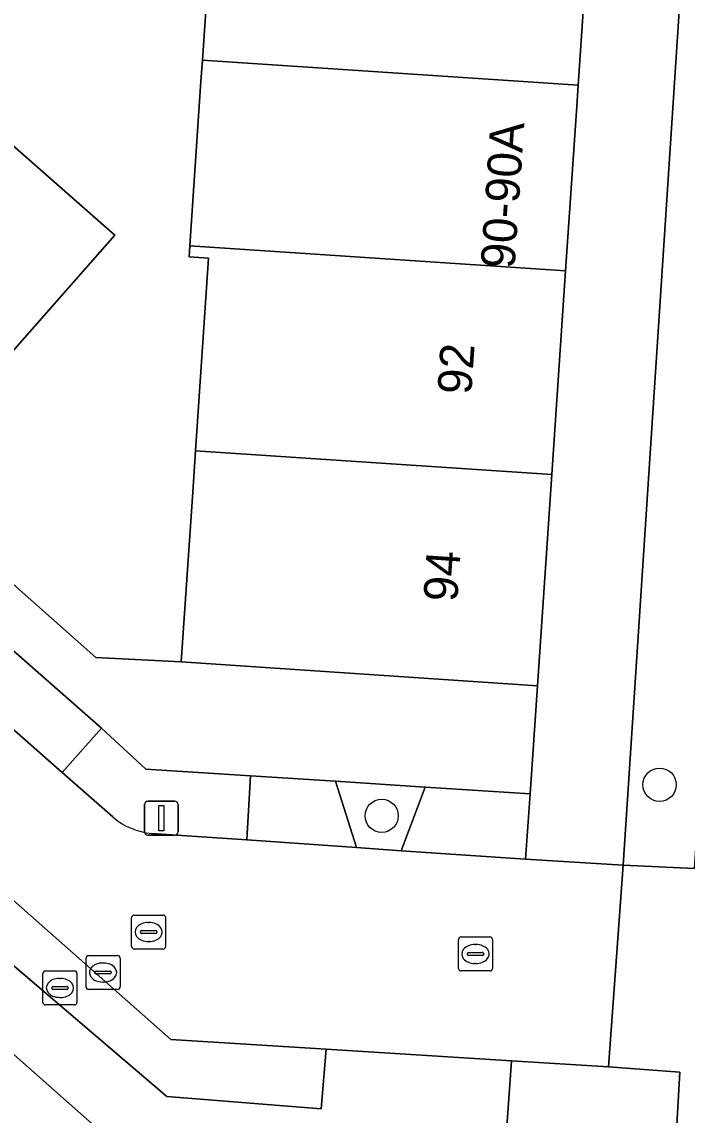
# Model space of a CAD drawing. Extents: x 159960 to 160866, y 382700 to 383354.
# Drawn here: x 160549.74 to 160569.3, y 382799.84 to 382832 of the extents above; entities that cross this region are included whole.
import ezdxf

# ---------------------------------------------------------------- set-up
doc = ezdxf.new("R2010")
doc.units = 0
for name, color, linetype in [('IMGEO_Boom', 7, 'Continuous'), ('IMGEO_Erf', 7, 'Continuous'), ('IMGEO_Groenvoorziening', 7, 'Continuous'), ('IMGEO_Kolk', 7, 'Continuous'), ('IMGEO_Lichtmast', 7, 'Continuous'), ('IMGEO_Muur', 7, 'Continuous'), ('IMGEO_Pand', 7, 'Continuous'), ('IMGEO_Pand_nummerreeks', 7, 'Continuous'), ('IMGEO_Parkeervlak_open', 7, 'Continuous'), ('IMGEO_Rijbaan_lokaal_open', 7, 'Continuous'), ('IMGEO_Rioolput', 7, 'Continuous'), ('IMGEO_Voetpad_open', 7, 'Continuous')]:
    doc.layers.add(name, color=color, linetype=linetype)

msp = doc.modelspace()

# ---------------------------------------------------------------- linework, layer by layer
at = {"layer": 'IMGEO_Boom'}
for centre in [(160568.491, 382809.557), (160560.318, 382808.642)]:
    msp.add_circle(centre, 0.489, dxfattribs=at)
at = {"layer": 'IMGEO_Erf'}
msp.add_lwpolyline([(160543.366, 382833.768), (160546.598, 382830.922), (160545.289, 382829.397), (160543.428, 382827.229), (160540.224, 382823.593), (160540.944, 382822.985), (160547.336, 382830.242), (160552.467, 382825.723), (160546.075, 382818.466), (160551.911, 382813.301), (160554.424, 382813.172), (160554.762, 382818.161), (160554.844, 382819.377), (160555.228, 382825.052), (160554.655, 382825.09), (160554.677, 382825.41), (160555.004, 382830.255), (160555.046, 382830.875), (160555.388, 382835.941)], dxfattribs=at)
at = {"layer": 'IMGEO_Groenvoorziening'}
for points in [[(160570.659, 382824.011), (160571.442, 382835.631), (160569.29, 382835.763), (160567.417, 382807.195), (160569.522, 382807.09), (160569.842, 382812.07), (160569.94, 382813.095)], [(160556.459, 382809.819), (160553.384, 382810.018), (160552.075, 382811.222), (160550.918, 382809.919), (160552.409, 382808.608)], [(160553.563, 382808.125), (160556.351, 382807.931), (160556.459, 382809.819)]]:
    msp.add_lwpolyline(points, dxfattribs=at)
for points in [[(160558.963, 382809.658), (160556.459, 382809.819), (160556.351, 382807.931), (160559.577, 382807.707)], [(160561.601, 382809.487), (160558.963, 382809.658), (160559.577, 382807.707), (160560.895, 382807.616)], [(160564.683, 382809.288), (160561.601, 382809.487), (160560.895, 382807.616), (160564.552, 382807.362)]]:
    msp.add_lwpolyline(points, close=True, dxfattribs=at)
msp.add_arc((160553.729, 382810.142), 2.024, 229.2873, 265.2898, dxfattribs=at)
at = {"layer": 'IMGEO_Kolk'}
for p, q in [((160553.039, 382805.722), (160553.891, 382805.722)), ((160552.964, 382804.796), (160552.964, 382805.648)), ((160553.452, 382805.502), (160553.477, 382805.502)), ((160553.965, 382805.648), (160553.965, 382804.796)), ((160553.223, 382805.216), (160553.223, 382805.228)), ((160553.661, 382805.179), (160553.263, 382805.179)), ((160553.266, 382805.265), (160553.664, 382805.265)), ((160553.707, 382805.228), (160553.707, 382805.216)), ((160553.475, 382804.942), (160553.45, 382804.942)), ((160562.576, 382804.151), (160562.576, 382805.003)), ((160562.651, 382805.077), (160563.503, 382805.077)), ((160563.064, 382804.857), (160563.089, 382804.857)), ((160563.577, 382805.003), (160563.577, 382804.151)), ((160553.891, 382804.722), (160553.039, 382804.722)), ((160562.835, 382804.571), (160562.835, 382804.583)), ((160563.273, 382804.534), (160562.875, 382804.534)), ((160562.878, 382804.62), (160563.276, 382804.62)), ((160563.319, 382804.583), (160563.319, 382804.571)), ((160563.087, 382804.297), (160563.062, 382804.297)), ((160563.503, 382804.077), (160562.651, 382804.077))]:
    msp.add_line(p, q, dxfattribs=at)
for points in [[(160553.039, 382805.722), (160553.891, 382805.722)], [(160552.964, 382804.796), (160552.964, 382805.648)], [(160553.965, 382805.648), (160553.965, 382804.796)], [(160562.576, 382804.151), (160562.576, 382805.003)], [(160562.651, 382805.077), (160563.503, 382805.077)], [(160563.577, 382805.003), (160563.577, 382804.151)], [(160553.891, 382804.722), (160553.039, 382804.722)], [(160563.503, 382804.077), (160562.651, 382804.077)]]:
    msp.add_lwpolyline(points, dxfattribs=at)
for centre, radius, start, end in [((160553.041, 382805.646), 0.0765, 91.552, 178.448), ((160553.041, 382805.646), 0.0765, 91.552, 178.448), ((160553.889, 382805.646), 0.0765, 1.552, 88.448), ((160553.889, 382805.646), 0.0765, 1.552, 88.448), ((160553.263, 382805.225), 0.0403, 85.8775, 175.7526), ((160553.26, 382805.215), 0.0366, 178.938, 274.7102), ((160553.664, 382805.222), 0.043, 264.8664, 352.4533), ((160553.668, 382805.227), 0.0386, 1.7309, 96.639), ((160553.041, 382804.798), 0.0765, 181.552, 268.448), ((160553.041, 382804.798), 0.0765, 181.552, 268.448), ((160553.889, 382804.798), 0.0765, 271.552, 358.448), ((160553.889, 382804.798), 0.0765, 271.552, 358.448), ((160562.653, 382805.001), 0.0765, 91.552, 178.448), ((160562.653, 382805.001), 0.0765, 91.552, 178.448), ((160563.501, 382805.001), 0.0765, 1.552, 88.448), ((160563.501, 382805.001), 0.0765, 1.552, 88.448), ((160562.875, 382804.58), 0.0403, 85.8775, 175.7526), ((160562.872, 382804.57), 0.0366, 178.938, 274.7102), ((160563.276, 382804.577), 0.043, 264.8664, 352.4533), ((160563.28, 382804.582), 0.0386, 1.7309, 96.639), ((160562.653, 382804.153), 0.0765, 181.552, 268.448), ((160562.653, 382804.153), 0.0765, 181.552, 268.448), ((160563.501, 382804.153), 0.0765, 271.552, 358.448), ((160563.501, 382804.153), 0.0765, 271.552, 358.448)]:
    msp.add_arc(centre, radius, start, end, dxfattribs=at)
for centre, major_axis, ratio, start_param, end_param in [((160553.451, 382805.222), (-0.387, 0.002), 0.722429, 4.712389, 7.853982), ((160553.476, 382805.222), (-0.39, 0.002), 0.717154, 1.570796, 4.712389), ((160563.063, 382804.577), (-0.387, 0.002), 0.722429, 4.712389, 7.853982), ((160563.088, 382804.577), (-0.39, 0.002), 0.717154, 1.570796, 4.712389)]:
    msp.add_ellipse(centre, major_axis=major_axis, ratio=ratio, start_param=start_param, end_param=end_param, dxfattribs=at)
at = {"layer": 'IMGEO_Lichtmast'}
for p, q in [((160553.34, 382808.174), (160553.34, 382808.974)), ((160553.34, 382808.974), (160553.34, 382808.174)), ((160553.44, 382809.074), (160554.23, 382809.074)), ((160554.23, 382809.074), (160553.44, 382809.074)), ((160554.33, 382808.974), (160554.33, 382808.174)), ((160554.33, 382808.174), (160554.33, 382808.974)), ((160554.23, 382808.074), (160553.44, 382808.074)), ((160553.44, 382808.074), (160554.23, 382808.074))]:
    msp.add_line(p, q, dxfattribs=at)
msp.add_lwpolyline([(160553.76, 382808.949), (160553.91, 382808.949), (160553.91, 382808.199), (160553.76, 382808.199), (160553.76, 382808.949)], dxfattribs=at)
for centre, start, end in [((160553.44, 382808.974), 90, 180), ((160553.44, 382808.974), 90, 180), ((160554.23, 382808.974), 0, 90), ((160554.23, 382808.974), 360, 90), ((160553.44, 382808.174), 180, 270), ((160553.44, 382808.174), 180, 270), ((160554.23, 382808.174), 270, 0), ((160554.23, 382808.174), 270, 0)]:
    msp.add_arc(centre, 0.1, start, end, dxfattribs=at)
at = {"layer": 'IMGEO_Muur'}
msp.add_lwpolyline([(160546.075, 382818.466), (160551.911, 382813.301), (160554.424, 382813.172)], dxfattribs=at)
at = {"layer": 'IMGEO_Pand'}
for points in [[(160555.415, 382836.339), (160555.388, 382835.941), (160555.046, 382830.875), (160566.095, 382830.14), (160566.437, 382835.206), (160566.464, 382835.605)], [(160566.053, 382829.52), (160566.095, 382830.14), (160555.046, 382830.875), (160555.004, 382830.255), (160554.677, 382825.41), (160565.725, 382824.675)], [(160552.467, 382825.723), (160547.336, 382830.242), (160540.944, 382822.985), (160546.075, 382818.466)], [(160565.32, 382818.682), (160565.725, 382824.675), (160554.677, 382825.41), (160554.655, 382825.09), (160555.228, 382825.052), (160554.844, 382819.377)], [(160565.32, 382818.682), (160554.844, 382819.377), (160554.762, 382818.161), (160554.424, 382813.172), (160564.9, 382812.464)], [(160542.355, 382793.891), (160546.459, 382790.261), (160550.116, 382794.395), (160553.428, 382798.14), (160549.332, 382801.763)]]:
    msp.add_lwpolyline(points, close=True, dxfattribs=at)
at = {"layer": 'IMGEO_Parkeervlak_open'}
for points in [[(160517.061, 382834.787), (160514.857, 382836.733), (160500, 382849.852), (160491.055, 382857.75), (160490.411, 382858.318), (160488.994, 382859.57), (160488.216, 382860.257), (160484.747, 382863.32), (160482.022, 382867.417), (160480.582, 382866.475), (160483.486, 382862.118), (160536.081, 382815.679), (160553.999, 382800.386), (160558.536, 382800.02), (160558.688, 382801.778), (160554.12, 382802.065), (160543.495, 382811.446), (160542.999, 382811.884), (160542.301, 382811.048), (160540.727, 382812.411), (160541.439, 382813.262), (160541.291, 382813.393)], [(160495.05, 382861.37), (160494.549, 382861.818), (160493.381, 382860.512), (160493.445, 382860.456), (160493.877, 382860.076), (160500, 382854.692), (160517.292, 382839.486), (160519.501, 382837.545), (160543.733, 382816.237), (160543.808, 382816.171), (160544.522, 382816.983), (160546.068, 382815.591), (160545.373, 382814.795), (160545.941, 382814.296), (160550.918, 382809.919), (160552.075, 382811.222)]]:
    msp.add_lwpolyline(points, close=True, dxfattribs=at)
at = {"layer": 'IMGEO_Rijbaan_lokaal_open'}
for points in [[(160552.409, 382808.608), (160550.918, 382809.919), (160545.941, 382814.296), (160543.495, 382811.446), (160554.12, 382802.065), (160558.688, 382801.778), (160564.138, 382801.435), (160566.99, 382801.252), (160567.417, 382807.195), (160564.552, 382807.362)], [(160564.552, 382807.362), (160560.895, 382807.616), (160559.577, 382807.707), (160556.351, 382807.931), (160553.563, 382808.125)]]:
    msp.add_lwpolyline(points, dxfattribs=at)
msp.add_lwpolyline([(160566.99, 382801.252), (160569.089, 382801.101), (160568.877, 382797.482), (160574.875, 382797.051), (160575.876, 382811.709), (160569.842, 382812.07), (160569.522, 382807.09), (160567.417, 382807.195)], close=True, dxfattribs=at)
msp.add_arc((160553.729, 382810.142), 2.024, 229.2873, 265.2898, dxfattribs=at)
at = {"layer": 'IMGEO_Rioolput'}
for p, q in [((160551.624, 382803.606), (160551.624, 382804.458)), ((160551.699, 382804.532), (160552.551, 382804.532)), ((160552.625, 382804.458), (160552.625, 382803.606)), ((160552.112, 382804.312), (160552.137, 382804.312)), ((160550.355, 382803.153), (160550.355, 382804.005)), ((160550.43, 382804.079), (160551.282, 382804.079)), ((160550.843, 382803.859), (160550.868, 382803.859)), ((160551.356, 382804.005), (160551.356, 382803.153)), ((160551.883, 382804.026), (160551.883, 382804.038)), ((160552.321, 382803.989), (160551.923, 382803.989)), ((160551.926, 382804.075), (160552.324, 382804.075)), ((160552.367, 382804.038), (160552.367, 382804.026)), ((160550.614, 382803.573), (160550.614, 382803.585)), ((160551.052, 382803.536), (160550.654, 382803.536)), ((160550.657, 382803.622), (160551.055, 382803.622)), ((160551.098, 382803.585), (160551.098, 382803.573)), ((160552.551, 382803.532), (160551.699, 382803.532)), ((160552.135, 382803.752), (160552.11, 382803.752)), ((160550.866, 382803.299), (160550.841, 382803.299)), ((160551.282, 382803.079), (160550.43, 382803.079))]:
    msp.add_line(p, q, dxfattribs=at)
for points in [[(160551.624, 382803.606), (160551.624, 382804.458)], [(160551.699, 382804.532), (160552.551, 382804.532)], [(160552.625, 382804.458), (160552.625, 382803.606)], [(160550.355, 382803.153), (160550.355, 382804.005)], [(160550.43, 382804.079), (160551.282, 382804.079)], [(160551.356, 382804.005), (160551.356, 382803.153)], [(160552.551, 382803.532), (160551.699, 382803.532)], [(160551.282, 382803.079), (160550.43, 382803.079)]]:
    msp.add_lwpolyline(points, dxfattribs=at)
for centre, radius, start, end in [((160551.701, 382804.456), 0.0765, 91.552, 178.448), ((160551.701, 382804.456), 0.0765, 91.552, 178.448), ((160552.549, 382804.456), 0.0765, 1.552, 88.448), ((160552.549, 382804.456), 0.0765, 1.552, 88.448), ((160550.432, 382804.003), 0.0765, 91.552, 178.448), ((160550.432, 382804.003), 0.0765, 91.552, 178.448), ((160551.28, 382804.003), 0.0765, 1.552, 88.448), ((160551.28, 382804.003), 0.0765, 1.552, 88.448), ((160551.923, 382804.035), 0.0403, 85.8775, 175.7526), ((160551.92, 382804.025), 0.0366, 178.938, 274.7102), ((160552.324, 382804.032), 0.043, 264.8664, 352.4533), ((160552.328, 382804.037), 0.0386, 1.7309, 96.639), ((160550.654, 382803.582), 0.0403, 85.8775, 175.7526), ((160550.651, 382803.572), 0.0366, 178.938, 274.7102), ((160551.055, 382803.579), 0.043, 264.8664, 352.4533), ((160551.059, 382803.584), 0.0386, 1.7309, 96.639), ((160551.701, 382803.608), 0.0765, 181.552, 268.448), ((160551.701, 382803.608), 0.0765, 181.552, 268.448), ((160552.549, 382803.608), 0.0765, 271.552, 358.448), ((160552.549, 382803.608), 0.0765, 271.552, 358.448), ((160550.432, 382803.155), 0.0765, 181.552, 268.448), ((160550.432, 382803.155), 0.0765, 181.552, 268.448), ((160551.28, 382803.155), 0.0765, 271.552, 358.448), ((160551.28, 382803.155), 0.0765, 271.552, 358.448)]:
    msp.add_arc(centre, radius, start, end, dxfattribs=at)
for centre, major_axis, ratio, start_param, end_param in [((160552.111, 382804.032), (-0.387, 0.002), 0.722429, 4.712389, 7.853982), ((160552.136, 382804.032), (-0.39, 0.002), 0.717154, 1.570796, 4.712389), ((160550.842, 382803.579), (-0.387, 0.002), 0.722429, 4.712389, 7.853982), ((160550.867, 382803.579), (-0.39, 0.002), 0.717154, 1.570796, 4.712389)]:
    msp.add_ellipse(centre, major_axis=major_axis, ratio=ratio, start_param=start_param, end_param=end_param, dxfattribs=at)
at = {"layer": 'IMGEO_Voetpad_open'}
for points in [[(160563.974, 382799.088), (160564.138, 382801.435), (160558.688, 382801.778), (160558.536, 382800.02), (160553.999, 382800.386), (160536.081, 382815.679), (160483.486, 382862.118)], [(160495.05, 382861.37), (160552.075, 382811.222), (160553.384, 382810.018), (160556.459, 382809.819), (160558.963, 382809.658), (160561.601, 382809.487), (160564.683, 382809.288), (160564.9, 382812.464), (160554.424, 382813.172), (160551.911, 382813.301), (160546.075, 382818.466), (160540.944, 382822.985), (160540.224, 382823.593), (160540.122, 382823.477), (160536.238, 382826.899), (160536.694, 382827.417), (160533.95, 382829.834), (160533.258, 382829.602), (160531.686, 382830.986), (160531.823, 382831.669), (160529.86, 382833.399)], [(160566.437, 382835.206), (160566.095, 382830.14), (160566.053, 382829.52), (160565.725, 382824.675), (160565.32, 382818.682), (160564.9, 382812.464), (160564.683, 382809.288), (160564.552, 382807.362), (160567.417, 382807.195), (160569.29, 382835.763)], [(160528.4, 382819.697), (160529.984, 382818.296), (160530.696, 382818.339), (160532.868, 382816.418), (160535.041, 382814.496), (160535.082, 382813.834), (160536.685, 382812.415), (160538.292, 382810.994), (160538.857, 382811.029), (160541.066, 382809.075), (160545.069, 382805.534), (160549.332, 382801.763), (160553.428, 382798.14)], [(160568.611, 382793.294), (160568.692, 382794.467), (160568.877, 382797.482), (160569.089, 382801.101), (160566.99, 382801.252), (160564.138, 382801.435), (160563.974, 382799.088), (160563.765, 382796.104), (160563.692, 382795.06), (160563.462, 382791.765), (160563.299, 382789.431), (160562.86, 382782.844), (160561.689, 382765.271), (160560.518, 382747.698), (160560.345, 382747.708), (160560.082, 382743.646), (160560.307, 382743.631), (160559.933, 382737.851), (160559.569, 382732.246), (160559.279, 382727.763), (160557.637, 382726.52), (160553.446, 382726.82), (160553.29, 382724.888), (160553.247, 382724.366)]]:
    msp.add_lwpolyline(points, dxfattribs=at)

# ---------------------------------------------------------------- texts
at = {"layer": 'IMGEO_Pand_nummerreeks'}
for s, rotation, p in [('90-90A', 86.127, (160564.224, 382824.723)), ('92', 86.1339, (160562.952, 382821.02)), ('94', 86.1358, (160562.54, 382814.921))]:
    msp.add_text(s, height=1, rotation=rotation, dxfattribs=at).set_placement(p)

doc.saveas('drawing.dxf')
